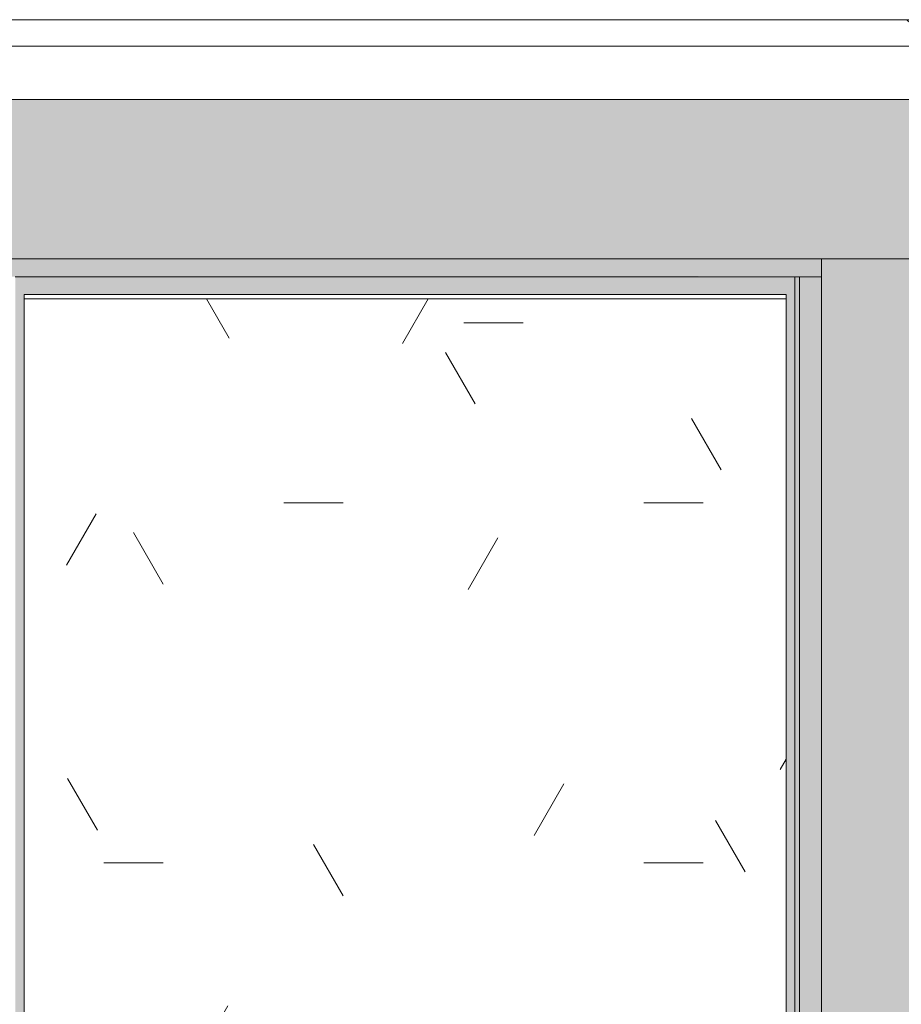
# Model space of a CAD drawing. Header units: millimetres. Extents: x 5980700 to 6194397, y -12939 to 2351883.
# Tile 425 of 587: x 6096359 to 6096857, y 4086 to 4642. Entities that reach past the tile are written whole.
import ezdxf

# ---------------------------------------------------------------- set-up
doc = ezdxf.new("R2010")
doc.units = ezdxf.units.MM
for name, color, linetype, lineweight in [('A-CLNG-PATT', 13, 'Continuous', 9), ('A-FLOR', 192, 'Continuous', 18), ('A-FLOR-PATT', 8, 'Continuous', 18), ('A-WALL', 113, 'Continuous', 18), ('A-WALL-PATT', 111, 'Continuous', 25)]:
    doc.layers.add(name, color=color, linetype=linetype, lineweight=lineweight)
pattern_1 = [(0, (0, 0), (812.8, 203.2), [33.528, -576.072, 33.528, -576.072, -3251.2]), (0, (0, 0), (812.8, 203.2), [-1219.2, 33.528, -1185.672, 33.528, -576.072, -1422.4]), (0, (0, 0), (812.8, 203.2), [-3048, 33.528, -372.872, 33.528, -982.472]), (120, (304.8, 101.6), (-582.3763620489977, 602.3054481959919), [33.52799999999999, -576.0719999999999, 33.52799999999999, -576.0719999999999, -3251.199999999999]), (120, (304.8, 101.6), (-582.3763620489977, 602.3054481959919), [-1219.2, 33.52799999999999, -1185.672, 33.52799999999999, -576.0719999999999, -1422.4]), (120, (304.8, 101.6), (-582.3763620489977, 602.3054481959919), [-3048, 33.52799999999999, -372.8719999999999, 33.52799999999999, -982.4719999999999]), (240, (406.4, 508), (-230.4236379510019, -805.5054481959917), [33.528, -576.072, 33.528, -576.072, -3251.2]), (240, (406.4, 508), (-230.4236379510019, -805.5054481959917), [-1219.2, 33.528, -1185.672, 33.528, -576.072, -1422.4]), (240, (406.4, 508), (-230.4236379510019, -805.5054481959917), [-3048, 33.528, -372.872, 33.528, -982.472])]

# ---------------------------------------------------------------- blocks, each defined once
blk = doc.blocks.new('BE-PMSa-MOD-ARQ-CONEXAODOFUTURO-EX-000-R_rvt-2-PLANTA DE CAIMENTO DE PISOS - 1 PAV_')
at = {"layer": 'A-CLNG-PATT', "lineweight": 5}
h = blk.add_hatch(dxfattribs=at)
h.set_pattern_fill('FP_2', color=191, style=0, pattern_type=2)
h.set_pattern_definition(pattern_1)
h.paths.add_polyline_path([(-4222.113044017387, 4641.658994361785), (-4180.249042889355, 4642.64374296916), (-4188.405411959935, 4647.501715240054), (-4201.815905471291, 4658.980189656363), (-4208.721457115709, 4666.689964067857), (-4213.344585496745, 4674.157160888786), (-4222.113044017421, 4674.157160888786), (-4222.113044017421, 4658.980189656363)])
h.paths.add_polyline_path([(-4071.334095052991, 4641.658994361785), (-4048.614845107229, 4641.658994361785), (-4048.614845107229, 4671.658994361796), (-798.6148451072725, 4670.78704277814), (-798.6148451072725, 4641.658994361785), (4740.84754862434, 4641.658994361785), (4740.84754862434, 4671.658994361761), (7990.847548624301, 4670.787042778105), (7990.847548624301, 4641.658994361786), (8195.12662477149, 4641.658994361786), (8194.894108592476, 4674.157160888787), (-4067.985212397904, 4673.397218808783), (-4076.004587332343, 4662.31379409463), (-4087.396640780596, 4651.320948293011), (-4100.610255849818, 4642.643742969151), (-4101.304649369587, 4641.658994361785), (-4075.477744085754, 4641.658994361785)])
h.paths.add_polyline_path([(-4117.020151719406, 4643.367680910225), (-4106.45936846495, 4647.501715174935), (-4112.598217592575, 4645.199305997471)])
h.paths.add_polyline_path([(-4099.673193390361, 4651.129115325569), (-4092.74178460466, 4656.039965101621), (-4098.813227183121, 4651.788990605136)])
h = blk.add_hatch(dxfattribs=at)
h.set_pattern_fill('FP_193', color=51, style=0, pattern_type=2)
h.set_pattern_definition([(0, (0, 0), (406.4, 101.6), [33.528, -271.272, 33.528, -271.272, -1625.6]), (0, (0, 0), (406.4, 101.6), [-609.6, 33.528, -576.072, 33.528, -271.272, -711.2]), (0, (0, 0), (406.4, 101.6), [-1524, 33.528, -169.672, 33.528, -474.472]), (120, (152.4, 50.8), (-291.1881810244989, 301.1527240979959), [33.52799999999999, -271.2719999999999, 33.52799999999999, -271.2719999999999, -1625.6]), (120, (152.4, 50.8), (-291.1881810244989, 301.1527240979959), [-609.5999999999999, 33.52799999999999, -576.0719999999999, 33.52799999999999, -271.2719999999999, -711.1999999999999]), (120, (152.4, 50.8), (-291.1881810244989, 301.1527240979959), [-1524, 33.52799999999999, -169.672, 33.52799999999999, -474.4719999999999]), (240, (203.2, 254), (-115.2118189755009, -402.7527240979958), [33.528, -271.272, 33.528, -271.272, -1625.6]), (240, (203.2, 254), (-115.2118189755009, -402.7527240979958), [-609.6, 33.528, -576.072, 33.528, -271.272, -711.2]), (240, (203.2, 254), (-115.2118189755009, -402.7527240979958), [-1524, 33.528, -169.672, 33.528, -474.472])])
h.paths.add_polyline_path([(4526.785154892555, 3694.15899436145), (4526.785154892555, 4484.158994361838), (4096.785154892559, 4484.158994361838), (4096.785154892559, 3694.158994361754), (4320.072467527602, 3694.158994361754)])
at = {"layer": 'A-FLOR-PATT', "lineweight": 5}
h = blk.add_hatch(dxfattribs=at)
h.set_pattern_fill('FP_2', color=135, style=0, pattern_type=2)
h.set_pattern_definition(pattern_1)
h.paths.add_polyline_path([(8198.385271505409, -8230.841005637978), (8244.624684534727, -8230.841005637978), (8242.899379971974, -8226.675751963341), (8233.385255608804, -8223.541794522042), (8165.885255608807, -8223.541794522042), (8165.885255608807, -8230.841005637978), (8194.83386235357, -8230.841005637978)])
h.paths.add_polyline_path([(8258.141990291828, -8230.841005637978), (8296.785154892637, -8230.841005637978), (8296.785154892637, -8223.541794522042), (8267.43333741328, -8223.541794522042), (8259.867294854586, -8226.675751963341), (8258.385255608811, -8230.253711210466)])
h.paths.add_polyline_path([(8294.949260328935, -8212.841794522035), (8296.785154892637, -8212.825683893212), (8296.785154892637, -8202.841794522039), (8165.885255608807, -8202.841794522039), (8165.885255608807, -8212.841794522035), (8267.43333741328, -8212.841794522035)])
h.paths.add_polyline_path([(-1648.606898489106, -8192.825683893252), (-1636.114829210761, -8192.825683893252), (-1636.114829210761, -8187.825683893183), (-1668.614845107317, -8187.825683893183), (-1668.614845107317, -8192.825683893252), (-1648.614845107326, -8192.825683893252)])
h.paths.add_polyline_path([(5378.985140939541, -8187.825683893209), (5451.585154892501, -8187.825683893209), (5451.585154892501, -8140.841005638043), (5108.239724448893, -8140.841005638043), (5110.399038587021, -8152.609861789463), (5113.389167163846, -8157.152081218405), (5116.877419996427, -8187.8256838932), (5348.985140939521, -8187.825683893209)])
h.paths.add_polyline_path([(2553.460559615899, -8187.8256838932), (2633.592861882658, -8187.8256838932), (2637.378316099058, -8156.700611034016), (2641.459288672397, -8149.295665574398), (2641.232800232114, -8140.841005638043), (2321.385126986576, -8140.841005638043), (2321.385126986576, -8187.8256838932), (2458.98514093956, -8187.8256838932)])
h.paths.add_polyline_path([(3678.692875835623, -8187.8256838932), (3682.478330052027, -8156.700611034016), (3686.559302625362, -8149.295665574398), (3686.332814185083, -8140.841005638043), (3346.385126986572, -8140.841005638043), (3346.385126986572, -8187.8256838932), (3670.695847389, -8187.8256838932)])
h.paths.add_polyline_path([(4746.292889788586, -8187.8256838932), (4750.07834400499, -8156.700611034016), (4754.15931657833, -8149.295665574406), (4753.932828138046, -8140.841005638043), (4411.585154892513, -8140.841005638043), (4411.585154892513, -8187.8256838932), (4738.295861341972, -8187.8256838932)])
h.paths.add_polyline_path([(2076.383337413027, -8187.8256838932), (2161.385142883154, -8187.8256838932), (2161.385142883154, -7976.699194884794), (2157.365123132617, -7978.36434158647), (2144.424170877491, -7980.068050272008), (2131.483218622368, -7978.36434158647), (2119.424170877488, -7973.369320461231), (2109.067606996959, -7965.421793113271), (2101.12290068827, -7955.068050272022), (2096.127879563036, -7943.009002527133), (2094.424170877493, -7930.068050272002), (2096.127879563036, -7917.127098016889), (2101.122900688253, -7905.068050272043), (2111.807582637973, -7892.611193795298), (2119.424170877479, -7886.7667800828), (2131.483218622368, -7881.771758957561), (2144.424170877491, -7880.068050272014), (2161.385142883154, -7881.771758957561), (2161.385142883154, -7700.402749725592), (2157.414070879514, -7705.577951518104), (2148.610860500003, -7711.966817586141), (2140.603280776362, -7715.283665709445), (2130.89756658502, -7716.561447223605), (2121.191852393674, -7715.283665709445), (2111.807582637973, -7711.276521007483), (2104.381062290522, -7705.577951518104), (2098.421613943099, -7697.811447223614), (2094.67534809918, -7688.767161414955), (2093.39756658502, -7679.061447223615), (2094.67534809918, -7669.355733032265), (2098.421613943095, -7660.311447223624), (2104.381062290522, -7652.544942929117), (2112.147566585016, -7646.585494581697), (2121.191852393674, -7642.839228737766), (2130.89756658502, -7641.561447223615), (2140.603280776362, -7642.839228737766), (2149.64756658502, -7646.585494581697), (2157.414070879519, -7652.544942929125), (2161.385142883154, -7657.720144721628), (2161.385142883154, -7212.825683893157), (2006.385126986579, -7212.825683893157), (2006.385126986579, -8187.825683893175)])
h.paths.add_polyline_path([(4381.585154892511, -8187.8256838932), (4381.585154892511, -8140.841005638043), (4040.63971049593, -8140.841005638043), (4042.799024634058, -8152.609861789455), (4045.789153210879, -8157.152081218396), (4049.277406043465, -8187.8256838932), (4320.072467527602, -8187.8256838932)])
h.paths.add_polyline_path([(3004.177392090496, -8187.8256838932), (3316.385126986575, -8187.8256838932), (3316.385126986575, -8140.841005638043), (2995.539696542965, -8140.841005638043), (2997.699010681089, -8152.609861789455), (3000.689139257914, -8157.152081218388)])
h.paths.add_polyline_path([(1896.383337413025, -8187.825683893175), (1896.385126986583, -7212.825683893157), (1746.385126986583, -7212.825683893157), (1746.385126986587, -8187.825683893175)])
h.paths.add_polyline_path([(1820.846114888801, -7980.068050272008), (1807.90516263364, -7978.364341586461), (1795.846114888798, -7973.369320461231), (1785.489551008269, -7965.421793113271), (1777.544844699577, -7955.068050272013), (1772.549823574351, -7943.009002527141), (1770.846114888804, -7930.068050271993), (1772.549823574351, -7917.127098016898), (1777.544844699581, -7905.068050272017), (1785.490775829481, -7894.712711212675), (1795.846114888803, -7886.766780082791), (1807.905162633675, -7881.77175895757), (1820.846114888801, -7880.068050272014), (1833.787067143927, -7881.771758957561), (1845.846114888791, -7886.766780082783), (1856.201453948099, -7894.712711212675), (1864.14738507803, -7905.068050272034), (1869.142406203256, -7917.127098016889), (1870.846114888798, -7930.068050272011), (1869.142406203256, -7943.009002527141), (1864.147385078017, -7955.068050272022), (1856.201453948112, -7965.423389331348), (1845.846114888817, -7973.369320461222), (1833.787067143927, -7978.36434158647)])
h.paths.add_polyline_path([(1817.585142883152, -7757.156967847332), (1811.114666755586, -7756.305113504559), (1805.085142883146, -7753.807602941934), (1799.907473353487, -7749.834637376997), (1795.934507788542, -7744.656967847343), (1793.436997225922, -7738.627443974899), (1792.585142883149, -7732.15696784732), (1793.436997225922, -7725.686491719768), (1795.934507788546, -7719.656967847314), (1799.907473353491, -7714.479298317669), (1805.08514288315, -7710.506332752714), (1811.114666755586, -7708.008822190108), (1817.585142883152, -7707.156967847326), (1824.055619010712, -7708.008822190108), (1830.085142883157, -7710.506332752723), (1835.262812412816, -7714.479298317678), (1839.235777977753, -7719.656967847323), (1841.733288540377, -7725.686491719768), (1842.585142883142, -7732.15696784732), (1841.733288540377, -7738.62744397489), (1839.235777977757, -7744.656967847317), (1835.26281241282, -7749.834637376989), (1830.085142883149, -7753.807602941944), (1824.055619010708, -7756.305113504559)])
h.paths.add_polyline_path([(2130.941511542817, -7575.784848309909), (2124.471035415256, -7574.932993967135), (2118.44151154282, -7572.43548340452), (2113.263842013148, -7568.462517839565), (2109.290876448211, -7563.284848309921), (2106.793365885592, -7557.255324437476), (2105.941511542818, -7550.784848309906), (2106.793365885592, -7544.314372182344), (2109.290876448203, -7538.284848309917), (2113.263842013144, -7533.107178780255), (2118.44151154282, -7529.134213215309), (2124.4710354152, -7526.63670265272), (2130.941511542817, -7525.784848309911), (2137.411987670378, -7526.636702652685), (2143.441511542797, -7529.134213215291), (2148.619181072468, -7533.107178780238), (2152.592146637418, -7538.2848483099), (2155.089657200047, -7544.314372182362), (2155.941511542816, -7550.784848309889), (2155.089657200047, -7557.255324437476), (2152.592146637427, -7563.284848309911), (2148.619181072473, -7568.462517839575), (2143.441511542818, -7572.43548340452), (2137.411987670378, -7574.932993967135)])
h.paths.add_polyline_path([(8108.385255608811, -3795.325683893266), (8113.379702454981, -3795.325683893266), (8113.379702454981, -3738.197439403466), (8098.385255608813, -3738.197439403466), (8098.385255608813, -3795.325683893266)])
h.paths.add_polyline_path([(-4316.617820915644, -3775.841005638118), (-4296.617820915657, -3775.841005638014), (-4296.617820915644, -3648.541794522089), (-4406.616662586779, -3648.541794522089), (-4406.61302762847, -3637.841794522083), (-4296.617820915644, -3637.841794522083), (-4296.617820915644, -3627.841794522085), (-4416.616662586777, -3627.841794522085), (-4416.616662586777, -3775.841005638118), (-4406.617820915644, -3775.841005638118)])
h.paths.add_polyline_path([(3921.065046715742, -3730.84100563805), (4026.385126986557, -3730.84100563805), (4025.637149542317, -3553.341032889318), (3876.385126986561, -3553.341032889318), (3876.385126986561, -3730.84100563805), (3897.76875540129, -3730.84100563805)])
h.paths.add_polyline_path([(-92.06445869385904, -3730.841005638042), (26.38512698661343, -3730.841005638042), (26.38512698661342, -3568.341032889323), (-123.6148730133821, -3568.341032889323), (-123.6148730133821, -3730.841005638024), (-96.45730225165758, -3730.841005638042)])
h.paths.add_polyline_path([(-43.76816737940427, -3669.728804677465), (-56.70911963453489, -3668.02509599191), (-70.56881429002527, -3661.648389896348), (-79.12350643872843, -3655.084143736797), (-87.06943756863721, -3644.728804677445), (-92.06445869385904, -3632.66975693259), (-93.76816737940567, -3619.728804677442), (-92.06445869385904, -3606.78785242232), (-87.06943756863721, -3594.728804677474), (-79.12350643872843, -3584.373465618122), (-68.76816737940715, -3576.427534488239), (-56.70911963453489, -3571.432513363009), (-43.76816737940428, -3569.728804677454), (-30.82721512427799, -3571.432513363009), (-18.76816737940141, -3576.427534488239), (-8.41282832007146, -3584.37346561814), (-0.4668971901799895, -3594.728804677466), (4.528123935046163, -3606.78785242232), (6.231832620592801, -3619.728804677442), (4.528123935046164, -3632.66975693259), (-0.4668971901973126, -3644.72880467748), (-8.412828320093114, -3655.084143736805), (-18.76816737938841, -3663.03007486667), (-30.82721512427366, -3668.02509599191)])
h.paths.add_polyline_path([(3946.065046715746, -3669.728536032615), (3933.124094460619, -3668.024827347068), (3919.264749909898, -3661.648389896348), (3910.709707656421, -3655.083875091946), (3902.763776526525, -3644.728536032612), (3897.76875540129, -3632.669488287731), (3896.065046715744, -3619.728536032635), (3897.76875540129, -3606.787583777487), (3902.763776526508, -3594.728536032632), (3910.709707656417, -3584.373196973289), (3921.06504671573, -3576.427265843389), (3933.124094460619, -3571.432244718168), (3946.065046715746, -3569.728536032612), (3959.005998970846, -3571.432244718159), (3971.065046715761, -3576.427265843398), (3981.420385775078, -3584.373196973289), (3989.366316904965, -3594.728536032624), (3994.361338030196, -3606.787583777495), (3996.065046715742, -3619.728536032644), (3994.361338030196, -3632.669488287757), (3989.366316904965, -3644.728536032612), (3981.420385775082, -3655.083875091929), (3971.065046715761, -3663.029806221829), (3959.005998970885, -3668.024827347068)])
h.paths.add_polyline_path([(-123.6148730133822, -3503.341032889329), (26.38512698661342, -3503.341032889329), (26.38512698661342, -3473.341005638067), (-123.6148730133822, -3473.341005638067)])
h.paths.add_polyline_path([(4026.385126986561, -3488.341032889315), (4025.637149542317, -3473.341005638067), (3876.385126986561, -3473.341005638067), (3876.385126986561, -3488.341032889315), (4025.637149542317, -3488.341032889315)])
h.paths.add_polyline_path([(-4301.617820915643, -1968.841794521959), (-4296.617820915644, -1968.841794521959), (-4296.617820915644, -1958.841794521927), (-4406.616662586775, -1958.841794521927), (-4406.493061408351, -1948.14179452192), (-4296.617820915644, -1948.14179452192), (-4296.617820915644, -1925.84100563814), (-4416.616662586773, -1925.84100563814), (-4416.616662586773, -1968.841794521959), (-4301.783127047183, -1968.841794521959)])
h.paths.add_polyline_path([(8168.385255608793, -1900.841005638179), (8168.385255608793, -1770.841005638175), (8165.88525560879, -1770.841005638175), (8165.88525560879, -1900.841005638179)])
h.paths.add_polyline_path([(-4419.117820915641, -1895.841005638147), (-4419.128682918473, -1893.341005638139), (-4421.617820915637, -1893.341005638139), (-4421.617820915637, -1895.841005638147), (-4419.125062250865, -1895.841005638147)])
h.paths.add_polyline_path([(-4263.914093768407, 107.8896399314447), (-4263.614845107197, 107.8896399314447), (-4263.81434421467, 110.3896399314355), (-4266.114845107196, 110.3896399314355), (-4266.114845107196, 107.8896399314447)])
h.paths.add_polyline_path([(-1568.633892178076, 115.3896399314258), (164.3857207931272, 115.3896399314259), (164.3857207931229, 134.1589943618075), (-1658.61484510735, 134.1589943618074), (-1658.61484510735, 115.3896399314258)])
h.paths.add_polyline_path([(-3335.24580008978, 1809.158994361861), (-3291.114845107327, 1809.158994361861), (-3291.114845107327, 1833.640541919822), (-3541.114845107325, 1833.441172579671), (-3541.11484510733, 1809.158994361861)])
h.paths.add_polyline_path([(4526.785154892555, 4484.158994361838), (4526.785154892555, 4486.658994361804), (4096.785154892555, 4486.658994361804), (4096.785154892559, 4484.158994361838), (4525.535154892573, 4484.158994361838)])
at = {"layer": 'A-WALL', "lineweight": 5}
h = blk.add_hatch(color=9, dxfattribs=at)
h.paths.add_polyline_path([(4091.785154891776, 4496.658994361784), (4546.78515489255, 4497.003821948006), (4546.78515489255, 4506.658994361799), (4076.78515489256, 4506.658994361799), (4076.78515489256, 4496.658994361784), (4089.285154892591, 4496.658994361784)])
h.paths.add_polyline_path([(3986.785154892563, 4496.658994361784), (3986.785154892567, 4506.658994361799), (3856.385154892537, 4506.658994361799), (3856.385154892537, 4496.658994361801), (3974.285154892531, 4496.658994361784)])
h.paths.add_polyline_path([(2145.070618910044, 4496.658994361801), (2256.385154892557, 4496.658994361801), (2256.385154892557, 4506.658994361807), (2134.383337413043, 4506.658994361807), (2134.383337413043, 4496.658994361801), (2144.383337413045, 4496.658994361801)])
at = {"layer": 'A-WALL'}
h = blk.add_hatch(color=10, dxfattribs=at)
h.paths.add_polyline_path([(3971.785154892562, 4486.658994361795), (3971.785154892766, 4496.658994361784), (3856.385154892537, 4496.658994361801), (3856.385154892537, 4486.658994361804), (3966.785154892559, 4486.658994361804)])
h.paths.add_polyline_path([(4526.785154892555, 4486.658994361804), (4531.785154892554, 4486.658994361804), (4531.785154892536, 4496.658994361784), (4091.785154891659, 4496.658994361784), (4091.78515489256, 4486.658994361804), (4516.78515489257, 4486.658994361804)])
h.paths.add_polyline_path([(2159.383337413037, 4486.658994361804), (2256.385154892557, 4486.658994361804), (2256.385154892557, 4496.658994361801), (2134.383337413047, 4496.658994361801), (2134.463701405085, 4486.658994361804), (2144.383337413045, 4486.658994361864)])
at = {"layer": 'A-WALL', "lineweight": 5}
h = blk.add_hatch(color=9, dxfattribs=at)
h.paths.add_polyline_path([(4531.785154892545, -7.092512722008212), (4534.285154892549, -7.09251272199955), (4534.285154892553, 3571.658994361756), (4531.785154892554, 3571.658994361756), (4531.785653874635, -7.090017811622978)])
h.paths.add_polyline_path([(4531.785154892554, 3686.658994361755), (4534.285154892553, 3686.658994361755), (4534.285154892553, 4496.658994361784), (4531.785154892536, 4496.658994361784), (4531.785154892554, 3689.158994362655)])
h = blk.add_hatch(color=50, dxfattribs=at)
h.paths.add_polyline_path([(4534.285154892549, 5.407487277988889), (4546.78515489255, 5.407487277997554), (4546.78515489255, 3584.158994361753), (4534.285154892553, 3584.158994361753), (4534.285154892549, 5.470185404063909)])
h.paths.add_polyline_path([(4534.285154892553, 3674.15899436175), (4546.78515489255, 3674.158994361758), (4546.78515489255, 4496.658994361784), (4534.285154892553, 4496.658994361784), (4534.285154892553, 3675.951464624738)])
blk.add_hatch(color=50, dxfattribs=at).paths.add_polyline_path([(4096.785154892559, 3694.158994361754), (4096.785154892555, 4486.658994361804), (4091.78515489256, 4486.658994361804), (4091.78515489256, 3694.158994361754)])
h = blk.add_hatch(color=50, dxfattribs=at)
h.paths.add_polyline_path([(4531.285154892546, -9.592512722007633), (4531.785154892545, -9.592512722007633), (4531.785154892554, 3569.158994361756), (4526.785154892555, 3569.158994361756), (4526.785154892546, -9.592512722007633)])
h.paths.add_polyline_path([(4526.785154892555, 3689.158994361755), (4531.785154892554, 3689.158994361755), (4531.785154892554, 4486.658994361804), (4526.785154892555, 4486.658994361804), (4526.785154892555, 3694.158994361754)])
at = {"layer": 'A-WALL-PATT', "lineweight": 5}
h = blk.add_hatch(dxfattribs=at)
h.set_pattern_fill('FP_9', color=135, style=0, pattern_type=2)
h.set_pattern_definition([(49.99999999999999, (0, 0), (728.73650110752, -63.75582262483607), [76.2, -838.2]), (355, (0, 0), (-140.9716152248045, 764.2276025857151), [60.96, -670.56]), (100.451, (60.728, -5.313), (587.770006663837, 700.4667512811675), [64.76, -712.36]), (46.184, (0, 203.2), (1084.316239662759, -168.1709612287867), [114.3, -1257.3]), (96.636, (90.36, 189.186), (949.6099128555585, 989.7098464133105), [97.14, -1068.54]), (351.184, (0, 203.2), (949.620552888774, 989.7011531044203), [91.44, -1005.84]), (21, (101.6, 152.4), (606.4578690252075, -409.0605652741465), [76.2, -838.2]), (326, (101.6, 152.4), (247.208340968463, 736.752917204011), [60.96, -670.56]), (71.45100000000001, (152.138, 118.312), (853.6682507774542, 327.6854711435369), [64.76, -712.36]), (37.50000000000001, (0, 0), (12.35469342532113, 338.2201185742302), [33.528, -628.904, 33.528, -647.192, -673.1]), (37.50000000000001, (0, 0), (12.35469342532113, 338.2201185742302), [-1343.152, 33.528, -639.572]), (7.499999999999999, (0, 0), (267.2788744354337, 400.7221270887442), [33.528, -354.584, 33.528, -613.664, -256.54]), (7.499999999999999, (0, 0), (267.2788744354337, 400.7221270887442), [-1035.304, 33.528, -223.012]), (327.5, (-226.568, 0), (542.363331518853, -22.91534459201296), [33.528, -220.472, 33.528, -758.952, -1051.56]), (327.5, (-226.568, 0), (542.363331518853, -22.91534459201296), [-1046.48, 33.528, -1018.032]), (317.5, (-328.168, 0), (592.5169587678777, 101.7071067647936), [33.528, -296.672, 33.528, -492.76, -746.76]), (317.5, (-328.168, 0), (592.5169587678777, 101.7071067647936), [-856.488, 33.528, -713.232])])
h.paths.add_polyline_path([(4636.785154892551, 4626.658994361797), (4651.785154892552, 4626.658994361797), (4651.785154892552, 4641.658994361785), (3856.385154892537, 4641.658994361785), (3856.385154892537, 4626.658994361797), (4614.507785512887, 4626.658994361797)])
h.paths.add_polyline_path([(2196.117677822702, 4626.658994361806), (2256.385154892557, 4626.658994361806), (2256.385154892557, 4641.658994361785), (1951.78515489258, 4640.896085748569), (1951.78515489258, 4626.658994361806), (2167.77611074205, 4626.658994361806)])
h = blk.add_hatch(color=57, dxfattribs=at)
h.paths.add_polyline_path([(4636.785154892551, 4506.658994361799), (4636.785154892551, 4596.658994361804), (3856.385154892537, 4596.658994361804), (3856.385154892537, 4506.658994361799), (4614.507785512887, 4506.658994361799)])
h.paths.add_polyline_path([(2256.385154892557, 4506.658994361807), (2256.385154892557, 4596.658994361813), (2124.383337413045, 4596.658994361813), (2124.383337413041, 4506.658994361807), (2144.383337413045, 4506.658994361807)])
blk.add_hatch(color=9, dxfattribs=at).paths.add_polyline_path([(4636.785154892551, 95.40748727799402), (4636.785154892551, 4506.658994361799), (4546.78515489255, 4506.658994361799), (4546.78515489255, 95.40748727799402), (4614.507785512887, 95.40748727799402)])
at = {"layer": 'A-FLOR', "color": 250, "lineweight": 5}
blk.add_line((4096.785154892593, 4484.158994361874), (4526.785154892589, 4484.158994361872), dxfattribs=at)
at = {"layer": 'A-WALL', "color": 130, "lineweight": 9}
for p, q in [((4651.78515489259, 4641.658994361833), (3856.385154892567, 4641.658994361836)), ((4096.785154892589, 3694.158994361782), (4096.785154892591, 4486.658994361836)), ((4096.785154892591, 4486.658994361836), (4526.785154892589, 4486.658994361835)), ((4526.785154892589, 4486.658994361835), (4526.785154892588, 3694.158994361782))]:
    blk.add_line(p, q, dxfattribs=at)
at = {"layer": 'A-WALL', "color": 90, "lineweight": 5}
for p, q in [((4636.785154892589, 4626.658994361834), (3856.385154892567, 4626.658994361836)), ((4636.785154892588, 4596.658994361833), (3856.385154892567, 4596.658994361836)), ((4546.785154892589, 4506.658994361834), (4076.785154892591, 4506.658994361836)), ((4546.785154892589, 4506.658994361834), (4636.785154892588, 4506.658994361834)), ((4546.785154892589, 4506.658994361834), (4546.785154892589, 4496.658994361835)), ((4546.785154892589, 4506.658994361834), (4636.785154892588, 4506.658994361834)), ((4531.785154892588, 4496.658994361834), (4091.785154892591, 4496.658994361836)), ((4531.785154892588, 4496.658994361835), (4534.285154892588, 4496.658994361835)), ((4531.785154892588, 4496.658994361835), (4531.785154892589, 4486.658994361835)), ((4531.785154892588, 4496.658994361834), (4534.285154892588, 4496.658994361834)), ((4534.285154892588, 4496.658994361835), (4546.785154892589, 4496.658994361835)), ((4534.285154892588, 4496.658994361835), (4534.285154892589, 4486.658994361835)), ((4534.285154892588, 4496.658994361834), (4546.785154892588, 4496.658994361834)), ((4546.785154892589, 4496.658994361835), (4546.785154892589, 4486.658994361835)), ((4531.785154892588, 4486.658994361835), (4531.785154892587, 3689.158994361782)), ((4534.285154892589, 4486.658994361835), (4534.285154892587, 3686.658994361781)), ((4546.785154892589, 4486.658994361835), (4546.785154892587, 3674.158994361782))]:
    blk.add_line(p, q, dxfattribs=at)

msp = doc.modelspace()

# ---------------------------------------------------------------- block references
at = {"color": 50, "lineweight": 5}
msp.add_blockref('BE-PMSa-MOD-ARQ-CONEXAODOFUTURO-EX-000-R_rvt-2-PLANTA DE CAIMENTO DE PISOS - 1 PAV_', (6092264.959189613, 0), dxfattribs=at)

doc.saveas('drawing.dxf')
